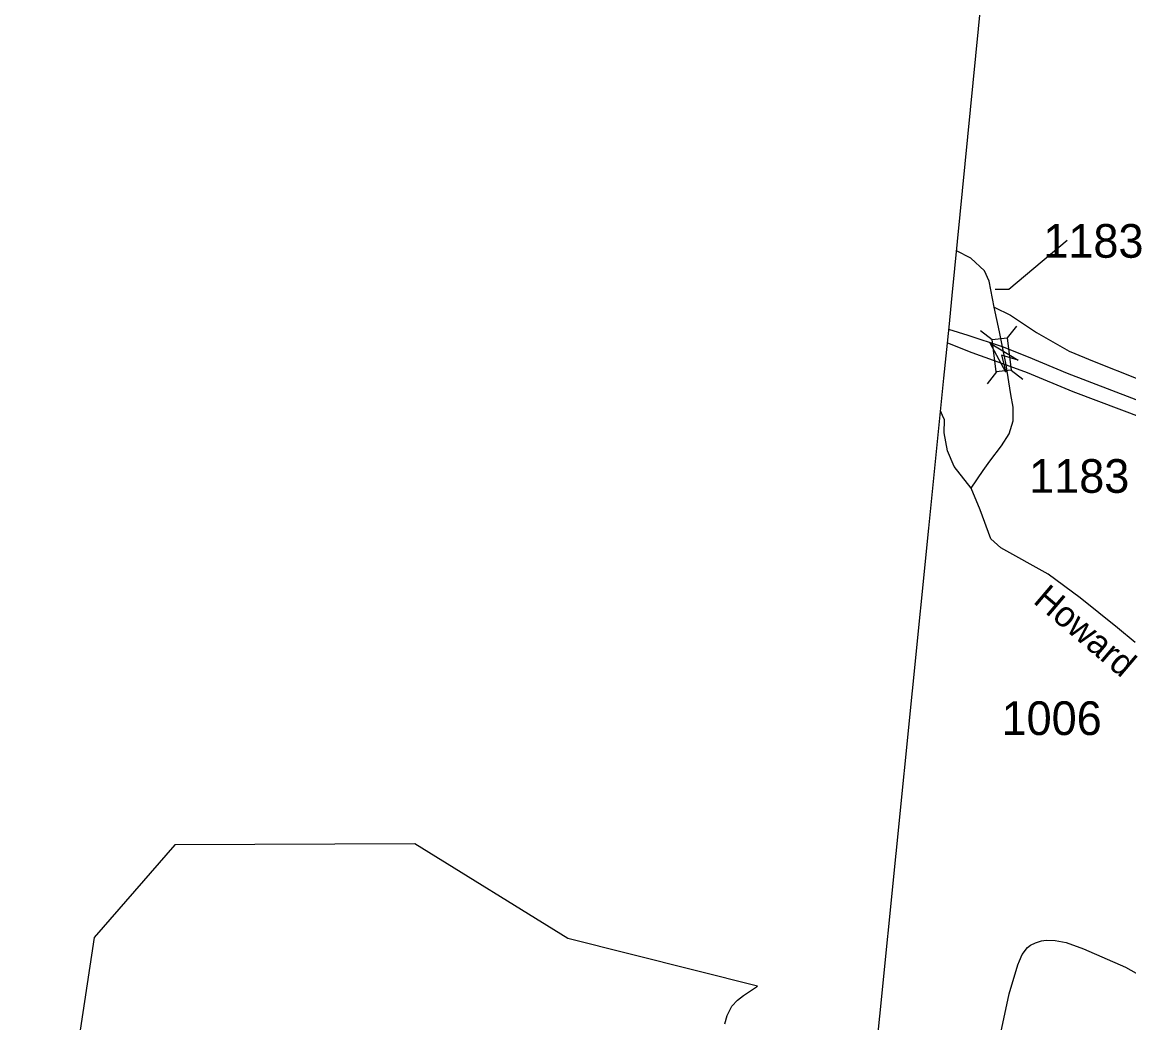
# Model space of a CAD drawing. Extents: x 990631 to 1056237, y 535999 to 585651.
# Drawn here: x 997020 to 1001128, y 561895 to 565608 of the extents above; entities that cross this region are included whole.
import ezdxf

# ---------------------------------------------------------------- set-up
doc = ezdxf.new("R2010")
doc.units = 0
for name, color, linetype in [('Exist Boundary Political City Limit New', 7, 'Continuous'), ('Exist Boundary Political CountyLine', 7, 'Continuous'), ('Exist Road Primary Interstate Divided Center Attributed', 7, 'Continuous'), ('Exist Road Secondary Structure Standard Bridge Attributed CELL', 7, 'Continuous'), ('Exist Road Secondary Structure Standard Bridge CELL', 7, 'Continuous'), ('Exist Road Secondary Type 41 Attributed', 7, 'Continuous'), ('Exist Road Secondary Type 51 Attributed', 7, 'Continuous'), ('Exist Road Secondary Type 51 Label', 7, 'Continuous'), ('Exist Road Secondary Type 51 Number Label', 7, 'Continuous')]:
    doc.layers.add(name, color=color, linetype=linetype)

msp = doc.modelspace()

# ---------------------------------------------------------------- linework, layer by layer
at = {"layer": 'Exist Boundary Political City Limit New'}
msp.add_lwpolyline([(999627.9, 561891.8), (999636.9, 561923.4), (999653.9, 561956.9), (999674.8, 561980.3), (999697.4, 561997.4), (999750.2, 562031.6), (999045.8, 562208.9), (998477.8, 562559.3), (997586.9, 562555.4), (997287.3, 562212.8), (997193.9, 561589.8)], dxfattribs=at)
at = {"layer": 'Exist Boundary Political CountyLine'}
for points in [[(998707, 546620.1), (998768.4, 547288.4), (998835.1, 547966.7), (998916.8, 548792.5), (998991.2, 549584.6), (999111.7, 550801.4), (999167.8, 551397.9), (999229.7, 552060.2), (999297, 552754.5), (999373.1, 553532.6), (999431, 554135), (999500.6, 554839.1), (999504.7, 554901), (997102.8, 554995.1), (997020.3, 554998), (997026.3, 555160.3), (997250.5, 560876.2), (1000082.8, 560713.6), (1000385.5, 563731), (1000441.4, 564287.1), (1000460.4, 564476.5), (1000472.3, 564594.7), (1000608.5, 565973.2)], [(998637.8, 545891.8), (998696.2, 546502.4), (998768.4, 547288.4), (998835.1, 547966.7), (998916.8, 548792.5), (998991.2, 549584.6), (999111.7, 550801.4), (999167.8, 551397.9), (999229.7, 552060.2), (999297, 552754.5), (999373.1, 553532.6), (999431, 554135), (999500.6, 554839.1), (999504.7, 554901), (997102.8, 554995.1), (997020.3, 554998), (997026.3, 555160.3), (997250.5, 560876.2), (1000082.8, 560713.6), (1000385.5, 563731), (1000441.4, 564287.1), (1000460.4, 564476.5), (1000472.3, 564594.7), (1000608.5, 565973.2)]]:
    msp.add_lwpolyline(points, dxfattribs=at)
at = {"layer": 'Exist Road Primary Interstate Divided Center Attributed'}
for points in [[(1000658.8, 564403.9), (1000531.6, 564445.5), (1000459.6, 564468.6)], [(1000454.6, 564418.3), (1000544.9, 564382.5), (1000673.1, 564337)], [(1001229, 564178.9), (1000900.6, 564305.2), (1000755.2, 564365.1), (1000658.8, 564403.9)], [(1000673.1, 564337), (1000749.9, 564308.8), (1000920.2, 564238.4), (1001271.2, 564105.4), (1001580.4, 563979.1), (1001692.8, 563929.9), (1001800, 563877.3), (1001965.6, 563793), (1002244.2, 563575), (1002434.8, 563427.1), (1003174.4, 562824), (1003312.3, 562718.1), (1003716.8, 562414), (1003859.5, 562324.3), (1003995.5, 562246.4), (1004148.2, 562166), (1004338.4, 562081.6), (1004504.5, 562022.7), (1004641.5, 561991), (1004751.7, 561966.5), (1004859.1, 561944.7), (1004942.5, 561926.2), (1005119.3, 561903.4), (1005178.9, 561899.2)]]:
    msp.add_lwpolyline(points, dxfattribs=at)
at = {"layer": 'Exist Road Secondary Structure Standard Bridge Attributed CELL'}
msp.add_lwpolyline([(1000671.8, 564310.2), (1000613.4, 564417.2), (1000717.5, 564353.8), (1000655.5, 564373.1)], close=True, dxfattribs=at)
at = {"layer": 'Exist Road Secondary Structure Standard Bridge CELL'}
for p, q in [((1000576.9, 564464.2), (1000620.5, 564430.3)), ((1000710.4, 564480.9), (1000676.5, 564437.3)), ((1000636.5, 564310.5), (1000602.6, 564267)), ((1000691.2, 564317.4), (1000734.8, 564283.5))]:
    msp.add_line(p, q, dxfattribs=at)
msp.add_lwpolyline([(1000676.5, 564437.3), (1000691.5, 564317.4), (1000635.5, 564310.4), (1000620.5, 564430.3)], close=True, dxfattribs=at)
at = {"layer": 'Exist Road Secondary Type 41 Attributed'}
for points in [[(1000543, 563879.8), (1000480, 563959.6), (1000454.3, 564018), (1000442.4, 564084.4), (1000443.3, 564133.2), (1000436.5, 564149.4), (1000429.2, 564166.3)], [(1001151.5, 563306.7), (1001085.1, 563361.1), (1000947, 563472.6), (1000828.1, 563559.8), (1000653.3, 563657.4), (1000615.7, 563691.1), (1000575.9, 563799.4), (1000543, 563879.8)]]:
    msp.add_lwpolyline(points, dxfattribs=at)
at = {"layer": 'Exist Road Secondary Type 51 Attributed'}
for points in [[(1000628.1, 564550.5), (1000609.8, 564647.1), (1000591.9, 564685.8), (1000541.4, 564732.3), (1000488.6, 564759.3)], [(1000658.8, 564403.9), (1000647.9, 564459.4), (1000628.1, 564550.5)], [(1000628.1, 564550.5), (1000688.8, 564521), (1000785.4, 564456.6), (1000906.4, 564388), (1000998.5, 564349.4), (1001322.9, 564221.1), (1001393.6, 564202), (1001465.7, 564200.7), (1001528.3, 564206.1), (1001593.6, 564221.1), (1001633, 564236), (1001683.3, 564267.3), (1001740.4, 564309.5)], [(1000673.1, 564337), (1000658.8, 564403.9)], [(1000543, 563879.8), (1000587.4, 563944.5), (1000611.6, 563979.5), (1000655.3, 564035.8), (1000684, 564080.4), (1000697.9, 564129), (1000698.9, 564179.5), (1000690, 564227.1), (1000673.1, 564337)], [(1000590.9, 561569.2), (1000683.8, 562002.6), (1000716, 562111.1), (1000722.4, 562125.9), (1000732.3, 562149.4), (1000752.1, 562175.5), (1000763, 562183.9), (1000781.8, 562192.8), (1000803.1, 562199.7), (1000820.5, 562201.7), (1000854.6, 562200.7), (1000895.2, 562193.8), (1000960.1, 562170.5), (1001115.3, 562101.9), (1001154.5, 562079.6)]]:
    msp.add_lwpolyline(points, dxfattribs=at)
at = {"layer": 'Exist Road Secondary Type 51 Label'}
msp.add_lwpolyline([(1000898.7, 564797.7), (1000681.9, 564616.1), (1000631.5, 564616.1)], dxfattribs=at)

# ---------------------------------------------------------------- texts
msp.add_text('Howard', height=95, rotation=319.6195, dxfattribs=at).set_placement((1000768.9, 563456.3))
msp.add_text('Howard', height=95, rotation=319.6195, dxfattribs=at).set_placement((1000768.9, 563456.3))
at = {"layer": 'Exist Road Secondary Type 51 Number Label'}
for s, p in [('1183', (1000810.4, 564734.2)), ('1183', (1000757.7, 563862)), ('1006', (1000655.4, 562963.4))]:
    msp.add_text(s, height=125, dxfattribs=at).set_placement(p)

doc.saveas('drawing.dxf')
